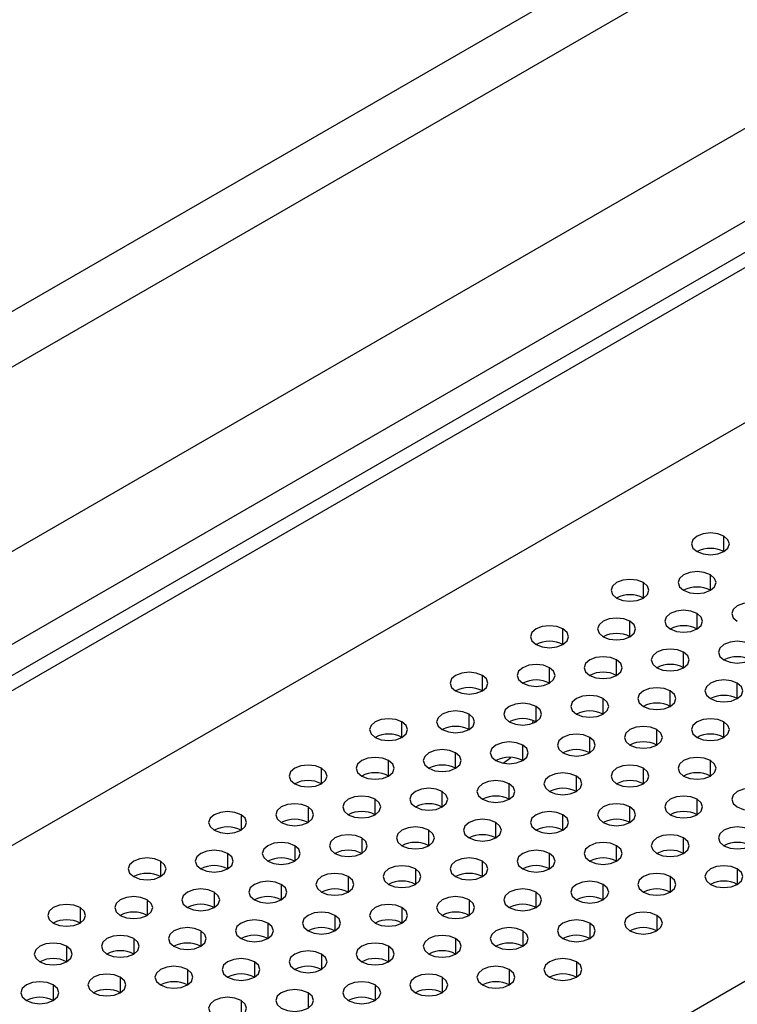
# Model space of a CAD drawing. Header units: millimetres. Extents: x 0 to 1118, y 0 to 864.
# Tile 426 of 438: x 1027.59 to 1031.37, y 716.3 to 721.49. Entities that reach past the tile are written whole.
import ezdxf

# ---------------------------------------------------------------- set-up
doc = ezdxf.new("R2010")
doc.units = ezdxf.units.MM

msp = doc.modelspace()

# ---------------------------------------------------------------- linework, layer by layer
at = {"color": 7, "linetype": 'Continuous', "lineweight": 25}
for p, q in [((1005.8581, 706.1633), (1046.5941, 729.6797)), ((1046.7355, 729.2715), (1005.9996, 705.7551)), ((1011.2889, 708.6452), (1041.0934, 725.851)), ((1041.1641, 725.8102), (1011.3596, 708.6044)), ((1021.3688, 713.5661), (1041.3763, 725.1161)), ((1043.9289, 723.6425), (1013.7001, 706.1918)), ((1006.2642, 707.6633), (1032.5607, 722.8439)), ((1032.6455, 722.599), (1006.349, 707.4183)), ((1030.1408, 717.5687), (1030.1811, 717.5994))]:
    msp.add_line(p, q, dxfattribs=at)
at = {"color": 8, "linetype": 'Continuous', "lineweight": 25}
for p, q in [((1031.3035, 718.6849), (1031.3035, 718.7665)), ((1031.2328, 718.4808), (1031.2328, 718.5624)), ((1030.8793, 718.44), (1030.8793, 718.5216)), ((1031.1621, 718.2767), (1031.1621, 718.3583)), ((1030.455, 718.195), (1030.455, 718.2767)), ((1030.8086, 718.2359), (1030.8086, 718.3175)), ((1031.0914, 718.0726), (1031.0914, 718.1542)), ((1030.3843, 717.9909), (1030.3843, 718.0726)), ((1030.7379, 718.0318), (1030.7379, 718.1134)), ((1030.0308, 717.9501), (1030.0308, 718.0318)), ((1031.3743, 717.9093), (1031.3743, 717.9909)), ((1030.6671, 717.8277), (1030.6671, 717.9093)), ((1031.0207, 717.8685), (1031.0207, 717.9501)), ((1030.3136, 717.7868), (1030.3136, 717.8685)), ((1029.96, 717.746), (1029.96, 717.8277)), ((1029.6065, 717.7052), (1029.6065, 717.7868)), ((1031.3035, 717.7052), (1031.3035, 717.7868)), ((1030.5964, 717.6236), (1030.5964, 717.7052)), ((1030.95, 717.6644), (1030.95, 717.746)), ((1030.2429, 717.5827), (1030.2429, 717.6644)), ((1029.8893, 717.5419), (1029.8893, 717.6236)), ((1029.5358, 717.5011), (1029.5358, 717.5827)), ((1031.2328, 717.5011), (1031.2328, 717.5827)), ((1029.1822, 717.4603), (1029.1822, 717.5419)), ((1030.5257, 717.4195), (1030.5257, 717.5011)), ((1030.8793, 717.4603), (1030.8793, 717.5419)), ((1030.1722, 717.3786), (1030.1722, 717.4603)), ((1029.8186, 717.3378), (1029.8186, 717.4195)), ((1029.1115, 717.3378), (1029.1115, 717.2562)), ((1029.4651, 717.297), (1029.4651, 717.3786)), ((1030.8086, 717.2562), (1030.8086, 717.3378)), ((1031.1621, 717.297), (1031.1621, 717.3786)), ((1028.758, 717.297), (1028.758, 717.2154)), ((1030.455, 717.2154), (1030.455, 717.297)), ((1030.1015, 717.1745), (1030.1015, 717.2562)), ((1029.7479, 717.1337), (1029.7479, 717.2154)), ((1029.0408, 717.1337), (1029.0408, 717.0521)), ((1029.3944, 717.1745), (1029.3944, 717.0929)), ((1030.7379, 717.0521), (1030.7379, 717.1337)), ((1031.0914, 717.0929), (1031.0914, 717.1745)), ((1028.6872, 717.0929), (1028.6872, 717.0113)), ((1030.3843, 717.0113), (1030.3843, 717.0929)), ((1028.3337, 717.0521), (1028.3337, 716.9704)), ((1030.0308, 716.9704), (1030.0308, 717.0521)), ((1029.6772, 717.0113), (1029.6772, 716.9296)), ((1031.3743, 717.0113), (1031.3743, 716.9296)), ((1028.9701, 716.9296), (1028.9701, 716.848)), ((1029.3236, 716.9704), (1029.3236, 716.8888)), ((1030.6671, 716.848), (1030.6671, 716.9296)), ((1031.0207, 716.9704), (1031.0207, 716.8888)), ((1028.6165, 716.8888), (1028.6165, 716.8072)), ((1030.3136, 716.8072), (1030.3136, 716.8888)), ((1028.263, 716.848), (1028.263, 716.7663)), ((1029.96, 716.848), (1029.96, 716.7663)), ((1027.9094, 716.8072), (1027.9094, 716.7255)), ((1029.2529, 716.7663), (1029.2529, 716.6847)), ((1029.6065, 716.8072), (1029.6065, 716.7255)), ((1030.95, 716.7663), (1030.95, 716.6847)), ((1028.8994, 716.7255), (1028.8994, 716.6439)), ((1030.5964, 716.7255), (1030.5964, 716.6439)), ((1028.5458, 716.6847), (1028.5458, 716.603)), ((1030.2429, 716.6847), (1030.2429, 716.603)), ((1028.1923, 716.6439), (1028.1923, 716.5622)), ((1029.8893, 716.6439), (1029.8893, 716.5622)), ((1027.8387, 716.603), (1027.8387, 716.5214)), ((1029.1822, 716.5622), (1029.1822, 716.4806)), ((1029.5358, 716.603), (1029.5358, 716.5214)), ((1028.8287, 716.5214), (1028.8287, 716.4398)), ((1030.5257, 716.5214), (1030.5257, 716.4398)), ((1028.4751, 716.4806), (1028.4751, 716.3989)), ((1030.1722, 716.4806), (1030.1722, 716.3989)), ((1028.1216, 716.4398), (1028.1216, 716.3581)), ((1029.8186, 716.4398), (1029.8186, 716.3581)), ((1027.768, 716.3989), (1027.768, 716.3173)), ((1029.1115, 716.3581), (1029.1115, 716.2765)), ((1029.4651, 716.3989), (1029.4651, 716.3173)), ((1028.758, 716.3173), (1028.758, 716.2357))]:
    msp.add_line(p, q, dxfattribs=at)
at = {"color": 7, "linetype": 'Continuous', "lineweight": 25, "flags": 128}
for points in [[(1031.3035, 718.7665), (1031.2711, 718.779), (1031.2328, 718.7834), (1031.1946, 718.779), (1031.1621, 718.7665), (1031.1404, 718.7478), (1031.1328, 718.7257), (1031.1404, 718.7036), (1031.1621, 718.6849)], [(1031.1621, 718.6849), (1031.1946, 718.6724), (1031.2328, 718.668), (1031.2711, 718.6724), (1031.3035, 718.6849), (1031.3252, 718.7036), (1031.3328, 718.7257), (1031.3252, 718.7478), (1031.3035, 718.7665)], [(1030.8793, 718.5216), (1030.8468, 718.5341), (1030.8086, 718.5385), (1030.7703, 718.5341), (1030.7379, 718.5216), (1030.7162, 718.5029), (1030.7086, 718.4808), (1030.7162, 718.4587), (1030.7379, 718.44)], [(1031.2328, 718.5624), (1031.2004, 718.5749), (1031.1621, 718.5793), (1031.1239, 718.5749), (1031.0914, 718.5624), (1031.0697, 718.5437), (1031.0621, 718.5216), (1031.0697, 718.4995), (1031.0914, 718.4808)], [(1031.0914, 718.4808), (1031.1239, 718.4683), (1031.1621, 718.4639), (1031.2004, 718.4683), (1031.2328, 718.4808), (1031.2545, 718.4995), (1031.2621, 718.5216), (1031.2545, 718.5437), (1031.2328, 718.5624)], [(1030.7379, 718.44), (1030.7703, 718.4275), (1030.8086, 718.4231), (1030.8468, 718.4275), (1030.8793, 718.44), (1030.901, 718.4587), (1030.9086, 718.4808), (1030.901, 718.5029), (1030.8793, 718.5216)], [(1031.1621, 718.3583), (1031.1297, 718.3708), (1031.0914, 718.3752), (1031.0531, 718.3708), (1031.0207, 718.3583), (1030.999, 718.3396), (1030.9914, 718.3175), (1030.999, 718.2954), (1031.0207, 718.2767)], [(1031.5157, 718.3991), (1031.4832, 718.4117), (1031.445, 718.4161), (1031.4067, 718.4117), (1031.3743, 718.3991), (1031.3526, 718.3804), (1031.345, 718.3583), (1031.3526, 718.3362), (1031.3743, 718.3175)], [(1030.8086, 718.3175), (1030.7761, 718.33), (1030.7379, 718.3344), (1030.6996, 718.33), (1030.6671, 718.3175), (1030.6455, 718.2988), (1030.6379, 718.2767), (1030.6455, 718.2546), (1030.6671, 718.2359)], [(1031.0207, 718.2767), (1031.0531, 718.2642), (1031.0914, 718.2598), (1031.1297, 718.2642), (1031.1621, 718.2767), (1031.1838, 718.2954), (1031.1914, 718.3175), (1031.1838, 718.3396), (1031.1621, 718.3583)], [(1030.455, 718.2767), (1030.4226, 718.2892), (1030.3843, 718.2936), (1030.346, 718.2892), (1030.3136, 718.2767), (1030.2919, 718.258), (1030.2843, 718.2359), (1030.2919, 718.2138), (1030.3136, 718.195)], [(1030.3136, 718.195), (1030.346, 718.1825), (1030.3843, 718.1781), (1030.4226, 718.1825), (1030.455, 718.195), (1030.4767, 718.2138), (1030.4843, 718.2359), (1030.4767, 718.258), (1030.455, 718.2767)], [(1030.6671, 718.2359), (1030.6996, 718.2234), (1030.7379, 718.219), (1030.7761, 718.2234), (1030.8086, 718.2359), (1030.8302, 718.2546), (1030.8379, 718.2767), (1030.8302, 718.2988), (1030.8086, 718.3175)], [(1031.0914, 718.1542), (1031.059, 718.1667), (1031.0207, 718.1711), (1030.9824, 718.1667), (1030.95, 718.1542), (1030.9283, 718.1355), (1030.9207, 718.1134), (1030.9283, 718.0913), (1030.95, 718.0726)], [(1031.445, 718.195), (1031.4125, 718.2076), (1031.3743, 718.212), (1031.336, 718.2076), (1031.3035, 718.195), (1031.2819, 718.1763), (1031.2743, 718.1542), (1031.2819, 718.1321), (1031.3035, 718.1134)], [(1031.3035, 718.1134), (1031.336, 718.1009), (1031.3743, 718.0965), (1031.4125, 718.1009), (1031.445, 718.1134), (1031.4666, 718.1321), (1031.4743, 718.1542), (1031.4666, 718.1763), (1031.445, 718.195)], [(1030.7379, 718.1134), (1030.7054, 718.1259), (1030.6671, 718.1303), (1030.6289, 718.1259), (1030.5964, 718.1134), (1030.5748, 718.0947), (1030.5671, 718.0726), (1030.5748, 718.0505), (1030.5964, 718.0318)], [(1030.95, 718.0726), (1030.9824, 718.0601), (1031.0207, 718.0557), (1031.059, 718.0601), (1031.0914, 718.0726), (1031.1131, 718.0913), (1031.1207, 718.1134), (1031.1131, 718.1355), (1031.0914, 718.1542)], [(1030.3843, 718.0726), (1030.3519, 718.0851), (1030.3136, 718.0895), (1030.2753, 718.0851), (1030.2429, 718.0726), (1030.2212, 718.0539), (1030.2136, 718.0318), (1030.2212, 718.0097), (1030.2429, 717.9909)], [(1030.2429, 717.9909), (1030.2753, 717.9784), (1030.3136, 717.974), (1030.3519, 717.9784), (1030.3843, 717.9909), (1030.406, 718.0097), (1030.4136, 718.0318), (1030.406, 718.0539), (1030.3843, 718.0726)], [(1030.5964, 718.0318), (1030.6289, 718.0192), (1030.6671, 718.0149), (1030.7054, 718.0192), (1030.7379, 718.0318), (1030.7595, 718.0505), (1030.7671, 718.0726), (1030.7595, 718.0947), (1030.7379, 718.1134)], [(1030.0308, 718.0318), (1029.9983, 718.0443), (1029.96, 718.0487), (1029.9218, 718.0443), (1029.8893, 718.0318), (1029.8677, 718.013), (1029.86, 717.9909), (1029.8677, 717.9689), (1029.8893, 717.9501)], [(1029.8893, 717.9501), (1029.9218, 717.9376), (1029.96, 717.9332), (1029.9983, 717.9376), (1030.0308, 717.9501), (1030.0524, 717.9689), (1030.06, 717.9909), (1030.0524, 718.013), (1030.0308, 718.0318)], [(1030.2628, 717.9821), (1030.2583, 717.9848), (1030.2438, 717.9914)], [(1031.0207, 717.9501), (1030.9883, 717.9626), (1030.95, 717.967), (1030.9117, 717.9626), (1030.8793, 717.9501), (1030.8576, 717.9314), (1030.85, 717.9093), (1030.8576, 717.8872), (1030.8793, 717.8685)], [(1031.3743, 717.9909), (1031.3418, 718.0035), (1031.3035, 718.0079), (1031.2653, 718.0035), (1031.2328, 717.9909), (1031.2112, 717.9722), (1031.2035, 717.9501), (1031.2112, 717.928), (1031.2328, 717.9093)], [(1031.2328, 717.9093), (1031.2653, 717.8968), (1031.3035, 717.8924), (1031.3418, 717.8968), (1031.3743, 717.9093), (1031.3959, 717.928), (1031.4035, 717.9501), (1031.3959, 717.9722), (1031.3743, 717.9909)], [(1030.6671, 717.9093), (1030.6347, 717.9218), (1030.5964, 717.9262), (1030.5582, 717.9218), (1030.5257, 717.9093), (1030.504, 717.8906), (1030.4964, 717.8685), (1030.504, 717.8464), (1030.5257, 717.8277)], [(1030.5257, 717.8277), (1030.5582, 717.8151), (1030.5964, 717.8108), (1030.6347, 717.8151), (1030.6671, 717.8277), (1030.6888, 717.8464), (1030.6964, 717.8685), (1030.6888, 717.8906), (1030.6671, 717.9093)], [(1030.8793, 717.8685), (1030.9117, 717.856), (1030.95, 717.8516), (1030.9883, 717.856), (1031.0207, 717.8685), (1031.0424, 717.8872), (1031.05, 717.9093), (1031.0424, 717.9314), (1031.0207, 717.9501)], [(1030.3136, 717.8685), (1030.2812, 717.881), (1030.2429, 717.8854), (1030.2046, 717.881), (1030.1722, 717.8685), (1030.1505, 717.8498), (1030.1429, 717.8277), (1030.1505, 717.8056), (1030.1722, 717.7868)], [(1030.1722, 717.7868), (1030.2046, 717.7743), (1030.2429, 717.7699), (1030.2812, 717.7743), (1030.3136, 717.7868), (1030.3353, 717.8056), (1030.3429, 717.8277), (1030.3353, 717.8498), (1030.3136, 717.8685)], [(1029.6065, 717.7868), (1029.574, 717.7994), (1029.5358, 717.8037), (1029.4975, 717.7994), (1029.4651, 717.7868), (1029.4434, 717.7681), (1029.4358, 717.746), (1029.4434, 717.7239), (1029.4651, 717.7052)], [(1029.96, 717.8277), (1029.9276, 717.8402), (1029.8893, 717.8446), (1029.8511, 717.8402), (1029.8186, 717.8277), (1029.7969, 717.8089), (1029.7893, 717.7868), (1029.7969, 717.7647), (1029.8186, 717.746)], [(1029.8186, 717.746), (1029.8511, 717.7335), (1029.8893, 717.7291), (1029.9276, 717.7335), (1029.96, 717.746), (1029.9817, 717.7647), (1029.9893, 717.7868), (1029.9817, 717.8089), (1029.96, 717.8277)], [(1031.3035, 717.7868), (1031.2711, 717.7994), (1031.2328, 717.8037), (1031.1946, 717.7994), (1031.1621, 717.7868), (1031.1404, 717.7681), (1031.1328, 717.746), (1031.1404, 717.7239), (1031.1621, 717.7052)], [(1029.4651, 717.7052), (1029.4975, 717.6927), (1029.5358, 717.6883), (1029.574, 717.6927), (1029.6065, 717.7052), (1029.6282, 717.7239), (1029.6358, 717.746), (1029.6282, 717.7681), (1029.6065, 717.7868)], [(1030.2947, 717.7783), (1030.2966, 717.7845), (1030.2992, 717.7937)], [(1030.95, 717.746), (1030.9175, 717.7585), (1030.8793, 717.7629), (1030.841, 717.7585), (1030.8086, 717.746), (1030.7869, 717.7273), (1030.7793, 717.7052), (1030.7869, 717.6831), (1030.8086, 717.6644)], [(1031.1621, 717.7052), (1031.1946, 717.6927), (1031.2328, 717.6883), (1031.2711, 717.6927), (1031.3035, 717.7052), (1031.3252, 717.7239), (1031.3328, 717.746), (1031.3252, 717.7681), (1031.3035, 717.7868)], [(1030.5964, 717.7052), (1030.564, 717.7177), (1030.5257, 717.7221), (1030.4875, 717.7177), (1030.455, 717.7052), (1030.4333, 717.6865), (1030.4257, 717.6644), (1030.4333, 717.6423), (1030.455, 717.6236)], [(1030.455, 717.6236), (1030.4875, 717.611), (1030.5257, 717.6067), (1030.564, 717.611), (1030.5964, 717.6236), (1030.6181, 717.6423), (1030.6257, 717.6644), (1030.6181, 717.6865), (1030.5964, 717.7052)], [(1030.8086, 717.6644), (1030.841, 717.6519), (1030.8793, 717.6475), (1030.9175, 717.6519), (1030.95, 717.6644), (1030.9717, 717.6831), (1030.9793, 717.7052), (1030.9717, 717.7273), (1030.95, 717.746)], [(1030.2429, 717.6644), (1030.2104, 717.6769), (1030.1722, 717.6813), (1030.1339, 717.6769), (1030.1015, 717.6644), (1030.0798, 717.6457), (1030.0722, 717.6236), (1030.0798, 717.6015), (1030.1015, 717.5827)], [(1030.1015, 717.5827), (1030.1339, 717.5702), (1030.1722, 717.5658), (1030.2104, 717.5702), (1030.2429, 717.5827), (1030.2646, 717.6015), (1030.2722, 717.6236), (1030.2646, 717.6457), (1030.2429, 717.6644)], [(1029.5358, 717.5827), (1029.5033, 717.5953), (1029.4651, 717.5996), (1029.4268, 717.5953), (1029.3944, 717.5827), (1029.3727, 717.564), (1029.3651, 717.5419), (1029.3727, 717.5198), (1029.3944, 717.5011)], [(1029.8893, 717.6236), (1029.8569, 717.6361), (1029.8186, 717.6405), (1029.7804, 717.6361), (1029.7479, 717.6236), (1029.7262, 717.6048), (1029.7186, 717.5827), (1029.7262, 717.5606), (1029.7479, 717.5419)], [(1029.7479, 717.5419), (1029.7804, 717.5294), (1029.8186, 717.525), (1029.8569, 717.5294), (1029.8893, 717.5419), (1029.911, 717.5606), (1029.9186, 717.5827), (1029.911, 717.6048), (1029.8893, 717.6236)], [(1031.2328, 717.5827), (1031.2004, 717.5953), (1031.1621, 717.5996), (1031.1239, 717.5953), (1031.0914, 717.5827), (1031.0697, 717.564), (1031.0621, 717.5419), (1031.0697, 717.5198), (1031.0914, 717.5011)], [(1029.1822, 717.5419), (1029.1498, 717.5544), (1029.1115, 717.5588), (1029.0732, 717.5544), (1029.0408, 717.5419), (1029.0191, 717.5232), (1029.0115, 717.5011), (1029.0191, 717.479), (1029.0408, 717.4603)], [(1029.3944, 717.5011), (1029.4268, 717.4886), (1029.4651, 717.4842), (1029.5033, 717.4886), (1029.5358, 717.5011), (1029.5575, 717.5198), (1029.5651, 717.5419), (1029.5575, 717.564), (1029.5358, 717.5827)], [(1030.8793, 717.5419), (1030.8468, 717.5544), (1030.8086, 717.5588), (1030.7703, 717.5544), (1030.7379, 717.5419), (1030.7162, 717.5232), (1030.7086, 717.5011), (1030.7162, 717.479), (1030.7379, 717.4603)], [(1031.0914, 717.5011), (1031.1239, 717.4886), (1031.1621, 717.4842), (1031.2004, 717.4886), (1031.2328, 717.5011), (1031.2545, 717.5198), (1031.2621, 717.5419), (1031.2545, 717.564), (1031.2328, 717.5827)], [(1029.0408, 717.4603), (1029.0732, 717.4478), (1029.1115, 717.4434), (1029.1498, 717.4478), (1029.1822, 717.4603), (1029.2039, 717.479), (1029.2115, 717.5011), (1029.2039, 717.5232), (1029.1822, 717.5419)], [(1030.5257, 717.5011), (1030.4933, 717.5136), (1030.455, 717.518), (1030.4167, 717.5136), (1030.3843, 717.5011), (1030.3626, 717.4824), (1030.355, 717.4603), (1030.3626, 717.4382), (1030.3843, 717.4195)], [(1030.3843, 717.4195), (1030.4167, 717.4069), (1030.455, 717.4025), (1030.4933, 717.4069), (1030.5257, 717.4195), (1030.5474, 717.4382), (1030.555, 717.4603), (1030.5474, 717.4824), (1030.5257, 717.5011)], [(1030.7379, 717.4603), (1030.7703, 717.4478), (1030.8086, 717.4434), (1030.8468, 717.4478), (1030.8793, 717.4603), (1030.901, 717.479), (1030.9086, 717.5011), (1030.901, 717.5232), (1030.8793, 717.5419)], [(1030.1722, 717.4603), (1030.1397, 717.4728), (1030.1015, 717.4772), (1030.0632, 717.4728), (1030.0308, 717.4603), (1030.0091, 717.4415), (1030.0015, 717.4195), (1030.0091, 717.3974), (1030.0308, 717.3786)], [(1030.0308, 717.3786), (1030.0632, 717.3661), (1030.1015, 717.3617), (1030.1397, 717.3661), (1030.1722, 717.3786), (1030.1939, 717.3974), (1030.2015, 717.4195), (1030.1939, 717.4415), (1030.1722, 717.4603)], [(1029.4651, 717.3786), (1029.4326, 717.3912), (1029.3944, 717.3955), (1029.3561, 717.3912), (1029.3236, 717.3786), (1029.302, 717.3599), (1029.2944, 717.3378), (1029.302, 717.3157), (1029.3236, 717.297)], [(1029.8186, 717.4195), (1029.7862, 717.432), (1029.7479, 717.4364), (1029.7096, 717.432), (1029.6772, 717.4195), (1029.6555, 717.4007), (1029.6479, 717.3786), (1029.6555, 717.3565), (1029.6772, 717.3378)], [(1029.6772, 717.3378), (1029.7096, 717.3253), (1029.7479, 717.3209), (1029.7862, 717.3253), (1029.8186, 717.3378), (1029.8403, 717.3565), (1029.8479, 717.3786), (1029.8403, 717.4007), (1029.8186, 717.4195)], [(1031.1621, 717.3786), (1031.1297, 717.3912), (1031.0914, 717.3955), (1031.0531, 717.3912), (1031.0207, 717.3786), (1030.999, 717.3599), (1030.9914, 717.3378), (1030.999, 717.3157), (1031.0207, 717.297)], [(1031.5157, 717.4195), (1031.4832, 717.432), (1031.445, 717.4364), (1031.4067, 717.432), (1031.3743, 717.4195), (1031.3526, 717.4007), (1031.345, 717.3786), (1031.3526, 717.3565), (1031.3743, 717.3378)], [(1031.3743, 717.3378), (1031.4067, 717.3253), (1031.445, 717.3209), (1031.4832, 717.3253), (1031.5157, 717.3378), (1031.5374, 717.3565), (1031.545, 717.3786), (1031.5374, 717.4007), (1031.5157, 717.4195)], [(1029.1115, 717.3378), (1029.0791, 717.3503), (1029.0408, 717.3547), (1029.0025, 717.3503), (1028.9701, 717.3378), (1028.9484, 717.3191), (1028.9408, 717.297), (1028.9484, 717.2749), (1028.9701, 717.2562)], [(1028.9701, 717.2562), (1029.0025, 717.2437), (1029.0408, 717.2393), (1029.0791, 717.2437), (1029.1115, 717.2562), (1029.1332, 717.2749), (1029.1408, 717.297), (1029.1332, 717.3191), (1029.1115, 717.3378)], [(1029.3236, 717.297), (1029.3561, 717.2845), (1029.3944, 717.2801), (1029.4326, 717.2845), (1029.4651, 717.297), (1029.4867, 717.3157), (1029.4944, 717.3378), (1029.4867, 717.3599), (1029.4651, 717.3786)], [(1030.8086, 717.3378), (1030.7761, 717.3503), (1030.7379, 717.3547), (1030.6996, 717.3503), (1030.6671, 717.3378), (1030.6455, 717.3191), (1030.6379, 717.297), (1030.6455, 717.2749), (1030.6671, 717.2562)], [(1030.6671, 717.2562), (1030.6996, 717.2437), (1030.7379, 717.2393), (1030.7761, 717.2437), (1030.8086, 717.2562), (1030.8302, 717.2749), (1030.8379, 717.297), (1030.8302, 717.3191), (1030.8086, 717.3378)], [(1031.0207, 717.297), (1031.0531, 717.2845), (1031.0914, 717.2801), (1031.1297, 717.2845), (1031.1621, 717.297), (1031.1838, 717.3157), (1031.1914, 717.3378), (1031.1838, 717.3599), (1031.1621, 717.3786)], [(1028.758, 717.297), (1028.7255, 717.3095), (1028.6872, 717.3139), (1028.649, 717.3095), (1028.6165, 717.297), (1028.5949, 717.2783), (1028.5872, 717.2562), (1028.5949, 717.2341), (1028.6165, 717.2154)], [(1028.6165, 717.2154), (1028.649, 717.2028), (1028.6872, 717.1984), (1028.7255, 717.2028), (1028.758, 717.2154), (1028.7796, 717.2341), (1028.7872, 717.2562), (1028.7796, 717.2783), (1028.758, 717.297)], [(1030.455, 717.297), (1030.4226, 717.3095), (1030.3843, 717.3139), (1030.346, 717.3095), (1030.3136, 717.297), (1030.2919, 717.2783), (1030.2843, 717.2562), (1030.2919, 717.2341), (1030.3136, 717.2154)], [(1030.3136, 717.2154), (1030.346, 717.2028), (1030.3843, 717.1984), (1030.4226, 717.2028), (1030.455, 717.2154), (1030.4767, 717.2341), (1030.4843, 717.2562), (1030.4767, 717.2783), (1030.455, 717.297)], [(1029.7479, 717.2154), (1029.7155, 717.2279), (1029.6772, 717.2323), (1029.6389, 717.2279), (1029.6065, 717.2154), (1029.5848, 717.1966), (1029.5772, 717.1745), (1029.5848, 717.1524), (1029.6065, 717.1337)], [(1030.1015, 717.2562), (1030.069, 717.2687), (1030.0308, 717.2731), (1029.9925, 717.2687), (1029.96, 717.2562), (1029.9384, 717.2374), (1029.9308, 717.2154), (1029.9384, 717.1933), (1029.96, 717.1745)], [(1029.96, 717.1745), (1029.9925, 717.162), (1030.0308, 717.1576), (1030.069, 717.162), (1030.1015, 717.1745), (1030.1231, 717.1933), (1030.1308, 717.2154), (1030.1231, 717.2374), (1030.1015, 717.2562)], [(1031.445, 717.2154), (1031.4125, 717.2279), (1031.3743, 717.2323), (1031.336, 717.2279), (1031.3035, 717.2154), (1031.2819, 717.1966), (1031.2743, 717.1745), (1031.2819, 717.1524), (1031.3035, 717.1337)], [(1029.3944, 717.1745), (1029.3619, 717.187), (1029.3236, 717.1914), (1029.2854, 717.187), (1029.2529, 717.1745), (1029.2313, 717.1558), (1029.2236, 717.1337), (1029.2313, 717.1116), (1029.2529, 717.0929)], [(1029.6065, 717.1337), (1029.6389, 717.1212), (1029.6772, 717.1168), (1029.7155, 717.1212), (1029.7479, 717.1337), (1029.7696, 717.1524), (1029.7772, 717.1745), (1029.7696, 717.1966), (1029.7479, 717.2154)], [(1031.0914, 717.1745), (1031.059, 717.187), (1031.0207, 717.1914), (1030.9824, 717.187), (1030.95, 717.1745), (1030.9283, 717.1558), (1030.9207, 717.1337), (1030.9283, 717.1116), (1030.95, 717.0929)], [(1031.3035, 717.1337), (1031.336, 717.1212), (1031.3743, 717.1168), (1031.4125, 717.1212), (1031.445, 717.1337), (1031.4666, 717.1524), (1031.4743, 717.1745), (1031.4666, 717.1966), (1031.445, 717.2154)], [(1029.0408, 717.1337), (1029.0084, 717.1462), (1028.9701, 717.1506), (1028.9318, 717.1462), (1028.8994, 717.1337), (1028.8777, 717.115), (1028.8701, 717.0929), (1028.8777, 717.0708), (1028.8994, 717.0521)], [(1028.8994, 717.0521), (1028.9318, 717.0396), (1028.9701, 717.0352), (1029.0084, 717.0396), (1029.0408, 717.0521), (1029.0625, 717.0708), (1029.0701, 717.0929), (1029.0625, 717.115), (1029.0408, 717.1337)], [(1029.2529, 717.0929), (1029.2854, 717.0804), (1029.3236, 717.076), (1029.3619, 717.0804), (1029.3944, 717.0929), (1029.416, 717.1116), (1029.4236, 717.1337), (1029.416, 717.1558), (1029.3944, 717.1745)], [(1030.7379, 717.1337), (1030.7054, 717.1462), (1030.6671, 717.1506), (1030.6289, 717.1462), (1030.5964, 717.1337), (1030.5748, 717.115), (1030.5671, 717.0929), (1030.5748, 717.0708), (1030.5964, 717.0521)], [(1030.5964, 717.0521), (1030.6289, 717.0396), (1030.6671, 717.0352), (1030.7054, 717.0396), (1030.7379, 717.0521), (1030.7595, 717.0708), (1030.7671, 717.0929), (1030.7595, 717.115), (1030.7379, 717.1337)], [(1030.95, 717.0929), (1030.9824, 717.0804), (1031.0207, 717.076), (1031.059, 717.0804), (1031.0914, 717.0929), (1031.1131, 717.1116), (1031.1207, 717.1337), (1031.1131, 717.1558), (1031.0914, 717.1745)], [(1028.6872, 717.0929), (1028.6548, 717.1054), (1028.6165, 717.1098), (1028.5783, 717.1054), (1028.5458, 717.0929), (1028.5242, 717.0742), (1028.5165, 717.0521), (1028.5242, 717.03), (1028.5458, 717.0113)], [(1028.5458, 717.0113), (1028.5783, 716.9987), (1028.6165, 716.9943), (1028.6548, 716.9987), (1028.6872, 717.0113), (1028.7089, 717.03), (1028.7165, 717.0521), (1028.7089, 717.0742), (1028.6872, 717.0929)], [(1030.3843, 717.0929), (1030.3519, 717.1054), (1030.3136, 717.1098), (1030.2753, 717.1054), (1030.2429, 717.0929), (1030.2212, 717.0742), (1030.2136, 717.0521), (1030.2212, 717.03), (1030.2429, 717.0113)], [(1030.2429, 717.0113), (1030.2753, 716.9987), (1030.3136, 716.9943), (1030.3519, 716.9987), (1030.3843, 717.0113), (1030.406, 717.03), (1030.4136, 717.0521), (1030.406, 717.0742), (1030.3843, 717.0929)], [(1028.3337, 717.0521), (1028.3013, 717.0646), (1028.263, 717.069), (1028.2247, 717.0646), (1028.1923, 717.0521), (1028.1706, 717.0333), (1028.163, 717.0113), (1028.1706, 716.9892), (1028.1923, 716.9704)], [(1028.1923, 716.9704), (1028.2247, 716.9579), (1028.263, 716.9535), (1028.3013, 716.9579), (1028.3337, 716.9704), (1028.3554, 716.9892), (1028.363, 717.0113), (1028.3554, 717.0333), (1028.3337, 717.0521)], [(1029.6772, 717.0113), (1029.6448, 717.0238), (1029.6065, 717.0282), (1029.5682, 717.0238), (1029.5358, 717.0113), (1029.5141, 716.9925), (1029.5065, 716.9704), (1029.5141, 716.9483), (1029.5358, 716.9296)], [(1030.0308, 717.0521), (1029.9983, 717.0646), (1029.96, 717.069), (1029.9218, 717.0646), (1029.8893, 717.0521), (1029.8677, 717.0333), (1029.86, 717.0113), (1029.8677, 716.9892), (1029.8893, 716.9704)], [(1029.8893, 716.9704), (1029.9218, 716.9579), (1029.96, 716.9535), (1029.9983, 716.9579), (1030.0308, 716.9704), (1030.0524, 716.9892), (1030.06, 717.0113), (1030.0524, 717.0333), (1030.0308, 717.0521)], [(1031.3743, 717.0113), (1031.3418, 717.0238), (1031.3035, 717.0282), (1031.2653, 717.0238), (1031.2328, 717.0113), (1031.2112, 716.9925), (1031.2035, 716.9704), (1031.2112, 716.9483), (1031.2328, 716.9296)], [(1029.3236, 716.9704), (1029.2912, 716.9829), (1029.2529, 716.9873), (1029.2147, 716.9829), (1029.1822, 716.9704), (1029.1605, 716.9517), (1029.1529, 716.9296), (1029.1605, 716.9075), (1029.1822, 716.8888)], [(1029.5358, 716.9296), (1029.5682, 716.9171), (1029.6065, 716.9127), (1029.6448, 716.9171), (1029.6772, 716.9296), (1029.6989, 716.9483), (1029.7065, 716.9704), (1029.6989, 716.9925), (1029.6772, 717.0113)], [(1031.0207, 716.9704), (1030.9883, 716.9829), (1030.95, 716.9873), (1030.9117, 716.9829), (1030.8793, 716.9704), (1030.8576, 716.9517), (1030.85, 716.9296), (1030.8576, 716.9075), (1030.8793, 716.8888)], [(1031.2328, 716.9296), (1031.2653, 716.9171), (1031.3035, 716.9127), (1031.3418, 716.9171), (1031.3743, 716.9296), (1031.3959, 716.9483), (1031.4035, 716.9704), (1031.3959, 716.9925), (1031.3743, 717.0113)], [(1028.9701, 716.9296), (1028.9376, 716.9421), (1028.8994, 716.9465), (1028.8611, 716.9421), (1028.8287, 716.9296), (1028.807, 716.9109), (1028.7994, 716.8888), (1028.807, 716.8667), (1028.8287, 716.848)], [(1028.8287, 716.848), (1028.8611, 716.8355), (1028.8994, 716.8311), (1028.9376, 716.8355), (1028.9701, 716.848), (1028.9918, 716.8667), (1028.9994, 716.8888), (1028.9918, 716.9109), (1028.9701, 716.9296)], [(1029.1822, 716.8888), (1029.2147, 716.8763), (1029.2529, 716.8719), (1029.2912, 716.8763), (1029.3236, 716.8888), (1029.3453, 716.9075), (1029.3529, 716.9296), (1029.3453, 716.9517), (1029.3236, 716.9704)], [(1030.6671, 716.9296), (1030.6347, 716.9421), (1030.5964, 716.9465), (1030.5582, 716.9421), (1030.5257, 716.9296), (1030.504, 716.9109), (1030.4964, 716.8888), (1030.504, 716.8667), (1030.5257, 716.848)], [(1030.5257, 716.848), (1030.5582, 716.8355), (1030.5964, 716.8311), (1030.6347, 716.8355), (1030.6671, 716.848), (1030.6888, 716.8667), (1030.6964, 716.8888), (1030.6888, 716.9109), (1030.6671, 716.9296)], [(1030.8793, 716.8888), (1030.9117, 716.8763), (1030.95, 716.8719), (1030.9883, 716.8763), (1031.0207, 716.8888), (1031.0424, 716.9075), (1031.05, 716.9296), (1031.0424, 716.9517), (1031.0207, 716.9704)], [(1028.6165, 716.8888), (1028.5841, 716.9013), (1028.5458, 716.9057), (1028.5076, 716.9013), (1028.4751, 716.8888), (1028.4534, 716.8701), (1028.4458, 716.848), (1028.4534, 716.8259), (1028.4751, 716.8072)], [(1028.4751, 716.8072), (1028.5076, 716.7946), (1028.5458, 716.7902), (1028.5841, 716.7946), (1028.6165, 716.8072), (1028.6382, 716.8259), (1028.6458, 716.848), (1028.6382, 716.8701), (1028.6165, 716.8888)], [(1030.3136, 716.8888), (1030.2812, 716.9013), (1030.2429, 716.9057), (1030.2046, 716.9013), (1030.1722, 716.8888), (1030.1505, 716.8701), (1030.1429, 716.848), (1030.1505, 716.8259), (1030.1722, 716.8072)], [(1030.1722, 716.8072), (1030.2046, 716.7946), (1030.2429, 716.7902), (1030.2812, 716.7946), (1030.3136, 716.8072), (1030.3353, 716.8259), (1030.3429, 716.848), (1030.3353, 716.8701), (1030.3136, 716.8888)], [(1027.9094, 716.8072), (1027.877, 716.8197), (1027.8387, 716.8241), (1027.8005, 716.8197), (1027.768, 716.8072), (1027.7463, 716.7884), (1027.7387, 716.7663), (1027.7463, 716.7442), (1027.768, 716.7255)], [(1028.263, 716.848), (1028.2305, 716.8605), (1028.1923, 716.8649), (1028.154, 716.8605), (1028.1216, 716.848), (1028.0999, 716.8292), (1028.0923, 716.8072), (1028.0999, 716.7851), (1028.1216, 716.7663)], [(1028.1216, 716.7663), (1028.154, 716.7538), (1028.1923, 716.7494), (1028.2305, 716.7538), (1028.263, 716.7663), (1028.2847, 716.7851), (1028.2923, 716.8072), (1028.2847, 716.8292), (1028.263, 716.848)], [(1029.6065, 716.8072), (1029.574, 716.8197), (1029.5358, 716.8241), (1029.4975, 716.8197), (1029.4651, 716.8072), (1029.4434, 716.7884), (1029.4358, 716.7663), (1029.4434, 716.7442), (1029.4651, 716.7255)], [(1029.96, 716.848), (1029.9276, 716.8605), (1029.8893, 716.8649), (1029.8511, 716.8605), (1029.8186, 716.848), (1029.7969, 716.8292), (1029.7893, 716.8072), (1029.7969, 716.7851), (1029.8186, 716.7663)], [(1029.8186, 716.7663), (1029.8511, 716.7538), (1029.8893, 716.7494), (1029.9276, 716.7538), (1029.96, 716.7663), (1029.9817, 716.7851), (1029.9893, 716.8072), (1029.9817, 716.8292), (1029.96, 716.848)], [(1027.768, 716.7255), (1027.8005, 716.713), (1027.8387, 716.7086), (1027.877, 716.713), (1027.9094, 716.7255), (1027.9311, 716.7442), (1027.9387, 716.7663), (1027.9311, 716.7884), (1027.9094, 716.8072)], [(1029.2529, 716.7663), (1029.2205, 716.7788), (1029.1822, 716.7832), (1029.144, 716.7788), (1029.1115, 716.7663), (1029.0898, 716.7476), (1029.0822, 716.7255), (1029.0898, 716.7034), (1029.1115, 716.6847)], [(1029.1115, 716.6847), (1029.144, 716.6722), (1029.1822, 716.6678), (1029.2205, 716.6722), (1029.2529, 716.6847), (1029.2746, 716.7034), (1029.2822, 716.7255), (1029.2746, 716.7476), (1029.2529, 716.7663)], [(1029.4651, 716.7255), (1029.4975, 716.713), (1029.5358, 716.7086), (1029.574, 716.713), (1029.6065, 716.7255), (1029.6282, 716.7442), (1029.6358, 716.7663), (1029.6282, 716.7884), (1029.6065, 716.8072)], [(1030.95, 716.7663), (1030.9175, 716.7788), (1030.8793, 716.7832), (1030.841, 716.7788), (1030.8086, 716.7663), (1030.7869, 716.7476), (1030.7793, 716.7255), (1030.7869, 716.7034), (1030.8086, 716.6847)], [(1030.8086, 716.6847), (1030.841, 716.6722), (1030.8793, 716.6678), (1030.9175, 716.6722), (1030.95, 716.6847), (1030.9717, 716.7034), (1030.9793, 716.7255), (1030.9717, 716.7476), (1030.95, 716.7663)], [(1028.8994, 716.7255), (1028.8669, 716.738), (1028.8287, 716.7424), (1028.7904, 716.738), (1028.758, 716.7255), (1028.7363, 716.7068), (1028.7287, 716.6847), (1028.7363, 716.6626), (1028.758, 716.6439)], [(1028.758, 716.6439), (1028.7904, 716.6314), (1028.8287, 716.627), (1028.8669, 716.6314), (1028.8994, 716.6439), (1028.9211, 716.6626), (1028.9287, 716.6847), (1028.9211, 716.7068), (1028.8994, 716.7255)], [(1030.5964, 716.7255), (1030.564, 716.738), (1030.5257, 716.7424), (1030.4875, 716.738), (1030.455, 716.7255), (1030.4333, 716.7068), (1030.4257, 716.6847), (1030.4333, 716.6626), (1030.455, 716.6439)], [(1030.455, 716.6439), (1030.4875, 716.6314), (1030.5257, 716.627), (1030.564, 716.6314), (1030.5964, 716.6439), (1030.6181, 716.6626), (1030.6257, 716.6847), (1030.6181, 716.7068), (1030.5964, 716.7255)], [(1028.1923, 716.6439), (1028.1598, 716.6564), (1028.1216, 716.6608), (1028.0833, 716.6564), (1028.0509, 716.6439), (1028.0292, 716.6251), (1028.0216, 716.603), (1028.0292, 716.581), (1028.0509, 716.5622)], [(1028.5458, 716.6847), (1028.5134, 716.6972), (1028.4751, 716.7016), (1028.4368, 716.6972), (1028.4044, 716.6847), (1028.3827, 716.666), (1028.3751, 716.6439), (1028.3827, 716.6218), (1028.4044, 716.603)], [(1028.4044, 716.603), (1028.4368, 716.5905), (1028.4751, 716.5861), (1028.5134, 716.5905), (1028.5458, 716.603), (1028.5675, 716.6218), (1028.5751, 716.6439), (1028.5675, 716.666), (1028.5458, 716.6847)], [(1029.8893, 716.6439), (1029.8569, 716.6564), (1029.8186, 716.6608), (1029.7804, 716.6564), (1029.7479, 716.6439), (1029.7262, 716.6251), (1029.7186, 716.603), (1029.7262, 716.581), (1029.7479, 716.5622)], [(1030.2429, 716.6847), (1030.2104, 716.6972), (1030.1722, 716.7016), (1030.1339, 716.6972), (1030.1015, 716.6847), (1030.0798, 716.666), (1030.0722, 716.6439), (1030.0798, 716.6218), (1030.1015, 716.603)], [(1030.1015, 716.603), (1030.1339, 716.5905), (1030.1722, 716.5861), (1030.2104, 716.5905), (1030.2429, 716.603), (1030.2646, 716.6218), (1030.2722, 716.6439), (1030.2646, 716.666), (1030.2429, 716.6847)], [(1027.8387, 716.603), (1027.8063, 716.6156), (1027.768, 716.62), (1027.7297, 716.6156), (1027.6973, 716.603), (1027.6756, 716.5843), (1027.668, 716.5622), (1027.6756, 716.5401), (1027.6973, 716.5214)], [(1028.0509, 716.5622), (1028.0833, 716.5497), (1028.1216, 716.5453), (1028.1598, 716.5497), (1028.1923, 716.5622), (1028.214, 716.581), (1028.2216, 716.603), (1028.214, 716.6251), (1028.1923, 716.6439)], [(1029.5358, 716.603), (1029.5033, 716.6156), (1029.4651, 716.62), (1029.4268, 716.6156), (1029.3944, 716.603), (1029.3727, 716.5843), (1029.3651, 716.5622), (1029.3727, 716.5401), (1029.3944, 716.5214)], [(1029.7479, 716.5622), (1029.7804, 716.5497), (1029.8186, 716.5453), (1029.8569, 716.5497), (1029.8893, 716.5622), (1029.911, 716.581), (1029.9186, 716.603), (1029.911, 716.6251), (1029.8893, 716.6439)], [(1027.6973, 716.5214), (1027.7297, 716.5089), (1027.768, 716.5045), (1027.8063, 716.5089), (1027.8387, 716.5214), (1027.8604, 716.5401), (1027.868, 716.5622), (1027.8604, 716.5843), (1027.8387, 716.603)], [(1029.1822, 716.5622), (1029.1498, 716.5747), (1029.1115, 716.5791), (1029.0732, 716.5747), (1029.0408, 716.5622), (1029.0191, 716.5435), (1029.0115, 716.5214), (1029.0191, 716.4993), (1029.0408, 716.4806)], [(1029.0408, 716.4806), (1029.0732, 716.4681), (1029.1115, 716.4637), (1029.1498, 716.4681), (1029.1822, 716.4806), (1029.2039, 716.4993), (1029.2115, 716.5214), (1029.2039, 716.5435), (1029.1822, 716.5622)], [(1029.3944, 716.5214), (1029.4268, 716.5089), (1029.4651, 716.5045), (1029.5033, 716.5089), (1029.5358, 716.5214), (1029.5575, 716.5401), (1029.5651, 716.5622), (1029.5575, 716.5843), (1029.5358, 716.603)], [(1028.8287, 716.5214), (1028.7962, 716.5339), (1028.758, 716.5383), (1028.7197, 716.5339), (1028.6872, 716.5214), (1028.6656, 716.5027), (1028.658, 716.4806), (1028.6656, 716.4585), (1028.6872, 716.4398)], [(1028.6872, 716.4398), (1028.7197, 716.4273), (1028.758, 716.4229), (1028.7962, 716.4273), (1028.8287, 716.4398), (1028.8503, 716.4585), (1028.858, 716.4806), (1028.8503, 716.5027), (1028.8287, 716.5214)], [(1030.5257, 716.5214), (1030.4933, 716.5339), (1030.455, 716.5383), (1030.4167, 716.5339), (1030.3843, 716.5214), (1030.3626, 716.5027), (1030.355, 716.4806), (1030.3626, 716.4585), (1030.3843, 716.4398)], [(1030.3843, 716.4398), (1030.4167, 716.4273), (1030.455, 716.4229), (1030.4933, 716.4273), (1030.5257, 716.4398), (1030.5474, 716.4585), (1030.555, 716.4806), (1030.5474, 716.5027), (1030.5257, 716.5214)], [(1028.1216, 716.4398), (1028.0891, 716.4523), (1028.0509, 716.4567), (1028.0126, 716.4523), (1027.9801, 716.4398), (1027.9585, 716.421), (1027.9509, 716.3989), (1027.9585, 716.3769), (1027.9801, 716.3581)], [(1028.4751, 716.4806), (1028.4427, 716.4931), (1028.4044, 716.4975), (1028.3661, 716.4931), (1028.3337, 716.4806), (1028.312, 716.4619), (1028.3044, 716.4398), (1028.312, 716.4177), (1028.3337, 716.3989)], [(1028.3337, 716.3989), (1028.3661, 716.3864), (1028.4044, 716.382), (1028.4427, 716.3864), (1028.4751, 716.3989), (1028.4968, 716.4177), (1028.5044, 716.4398), (1028.4968, 716.4619), (1028.4751, 716.4806)], [(1029.8186, 716.4398), (1029.7862, 716.4523), (1029.7479, 716.4567), (1029.7096, 716.4523), (1029.6772, 716.4398), (1029.6555, 716.421), (1029.6479, 716.3989), (1029.6555, 716.3769), (1029.6772, 716.3581)], [(1030.1722, 716.4806), (1030.1397, 716.4931), (1030.1015, 716.4975), (1030.0632, 716.4931), (1030.0308, 716.4806), (1030.0091, 716.4619), (1030.0015, 716.4398), (1030.0091, 716.4177), (1030.0308, 716.3989)], [(1030.0308, 716.3989), (1030.0632, 716.3864), (1030.1015, 716.382), (1030.1397, 716.3864), (1030.1722, 716.3989), (1030.1939, 716.4177), (1030.2015, 716.4398), (1030.1939, 716.4619), (1030.1722, 716.4806)], [(1027.768, 716.3989), (1027.7356, 716.4115), (1027.6973, 716.4159), (1027.659, 716.4115), (1027.6266, 716.3989), (1027.6049, 716.3802), (1027.5973, 716.3581), (1027.6049, 716.336), (1027.6266, 716.3173)], [(1027.9801, 716.3581), (1028.0126, 716.3456), (1028.0509, 716.3412), (1028.0891, 716.3456), (1028.1216, 716.3581), (1028.1432, 716.3769), (1028.1509, 716.3989), (1028.1432, 716.421), (1028.1216, 716.4398)], [(1029.4651, 716.3989), (1029.4326, 716.4115), (1029.3944, 716.4159), (1029.3561, 716.4115), (1029.3236, 716.3989), (1029.302, 716.3802), (1029.2944, 716.3581), (1029.302, 716.336), (1029.3236, 716.3173)], [(1029.6772, 716.3581), (1029.7096, 716.3456), (1029.7479, 716.3412), (1029.7862, 716.3456), (1029.8186, 716.3581), (1029.8403, 716.3769), (1029.8479, 716.3989), (1029.8403, 716.421), (1029.8186, 716.4398)], [(1027.6266, 716.3173), (1027.659, 716.3048), (1027.6973, 716.3004), (1027.7356, 716.3048), (1027.768, 716.3173), (1027.7897, 716.336), (1027.7973, 716.3581), (1027.7897, 716.3802), (1027.768, 716.3989)], [(1029.1115, 716.3581), (1029.0791, 716.3706), (1029.0408, 716.375), (1029.0025, 716.3706), (1028.9701, 716.3581), (1028.9484, 716.3394), (1028.9408, 716.3173), (1028.9484, 716.2952), (1028.9701, 716.2765)], [(1028.9701, 716.2765), (1029.0025, 716.264), (1029.0408, 716.2596), (1029.0791, 716.264), (1029.1115, 716.2765), (1029.1332, 716.2952), (1029.1408, 716.3173), (1029.1332, 716.3394), (1029.1115, 716.3581)], [(1029.3236, 716.3173), (1029.3561, 716.3048), (1029.3944, 716.3004), (1029.4326, 716.3048), (1029.4651, 716.3173), (1029.4867, 716.336), (1029.4944, 716.3581), (1029.4867, 716.3802), (1029.4651, 716.3989)], [(1028.758, 716.3173), (1028.7255, 716.3298), (1028.6872, 716.3342), (1028.649, 716.3298), (1028.6165, 716.3173), (1028.5949, 716.2986), (1028.5872, 716.2765), (1028.5949, 716.2544), (1028.6165, 716.2357)], [(1028.6165, 716.2357), (1028.649, 716.2232), (1028.6872, 716.2188), (1028.7255, 716.2232), (1028.758, 716.2357), (1028.7796, 716.2544), (1028.7872, 716.2765), (1028.7796, 716.2986), (1028.758, 716.3173)]]:
    msp.add_lwpolyline(points, dxfattribs=at)
at = {"color": 7, "linetype": 'Continuous', "lineweight": 25}
for centre, radius, start, end in [((1031.2328, 718.5484), 0.1537, 62.61, 117.3846), ((1031.1621, 718.3443), 0.1537, 62.61, 117.3846), ((1030.8086, 718.3035), 0.1537, 62.61, 117.3846), ((1031.0914, 718.1402), 0.1537, 62.61, 117.3846), ((1030.7379, 718.0994), 0.1537, 62.61, 117.3846), ((1030.3843, 718.0586), 0.1537, 62.61, 117.3846), ((1031.3743, 717.9769), 0.1537, 62.61, 117.3846), ((1031.0207, 717.9361), 0.1537, 62.61, 117.3846), ((1030.6671, 717.8953), 0.1537, 62.61, 117.3846), ((1029.96, 717.8136), 0.1537, 62.61, 117.3846), ((1030.3135, 717.8542), 0.154, 62.6369, 116.9419), ((1031.3035, 717.7728), 0.1537, 62.61, 117.3846), ((1030.95, 717.732), 0.1537, 62.61, 117.3846), ((1030.2429, 717.6504), 0.1537, 62.61, 117.3846), ((1030.5964, 717.6912), 0.1537, 62.61, 117.3846), ((1029.8893, 717.6095), 0.1537, 62.61, 117.3846), ((1029.5358, 717.5687), 0.1537, 62.61, 117.3846), ((1031.2328, 717.5687), 0.1537, 62.61, 117.3846), ((1030.8793, 717.5279), 0.1537, 62.61, 117.3846), ((1030.1722, 717.4463), 0.1537, 62.61, 117.3846), ((1030.5257, 717.4871), 0.1537, 62.61, 117.3846), ((1029.8186, 717.4054), 0.1537, 62.61, 117.3846), ((1029.4651, 717.3646), 0.1537, 62.61, 117.3846), ((1031.1621, 717.3646), 0.1537, 62.61, 117.3846), ((1029.1115, 717.3238), 0.1537, 62.61, 117.3846), ((1030.8086, 717.3238), 0.1537, 62.61, 117.3846), ((1030.1015, 717.2421), 0.1537, 62.61, 117.3846), ((1030.455, 717.283), 0.1537, 62.61, 117.3846), ((1029.7479, 717.2013), 0.1537, 62.61, 117.3846), ((1029.3944, 717.1605), 0.1537, 62.61, 117.3846), ((1031.0914, 717.1605), 0.1537, 62.61, 117.3846), ((1028.6872, 717.0789), 0.1537, 62.61, 117.3846), ((1029.0408, 717.1197), 0.1537, 62.61, 117.3846), ((1030.3843, 717.0789), 0.1537, 62.61, 117.3846), ((1030.7379, 717.1197), 0.1537, 62.61, 117.3846), ((1030.0308, 717.038), 0.1537, 62.61, 117.3846), ((1029.6772, 716.9972), 0.1537, 62.61, 117.3846), ((1031.3743, 716.9972), 0.1537, 62.61, 117.3846), ((1029.3236, 716.9564), 0.1537, 62.61, 117.3846), ((1031.0207, 716.9564), 0.1537, 62.61, 117.3846), ((1028.6165, 716.8748), 0.1537, 62.61, 117.3846), ((1028.9701, 716.9156), 0.1537, 62.61, 117.3846), ((1030.3136, 716.8748), 0.1537, 62.61, 117.3846), ((1030.6671, 716.9156), 0.1537, 62.61, 117.3846), ((1028.263, 716.8339), 0.1537, 62.61, 117.3846), ((1029.96, 716.8339), 0.1537, 62.61, 117.3846), ((1029.6065, 716.7931), 0.1537, 62.61, 117.3846), ((1031.3035, 716.7931), 0.1537, 62.61, 117.3846), ((1029.2529, 716.7523), 0.1537, 62.61, 117.3846), ((1030.95, 716.7523), 0.1537, 62.61, 117.3846), ((1028.5458, 716.6707), 0.1537, 62.61, 117.3846), ((1028.8994, 716.7115), 0.1537, 62.61, 117.3846), ((1030.2429, 716.6707), 0.1537, 62.61, 117.3846), ((1030.5964, 716.7115), 0.1537, 62.61, 117.3846), ((1028.1923, 716.6298), 0.1537, 62.61, 117.3846), ((1029.8893, 716.6298), 0.1537, 62.61, 117.3846), ((1027.8387, 716.589), 0.1537, 62.61, 117.3846), ((1029.5358, 716.589), 0.1537, 62.61, 117.3846), ((1028.8287, 716.5074), 0.1537, 62.61, 117.3846), ((1029.1822, 716.5482), 0.1537, 62.61, 117.3846), ((1030.5257, 716.5074), 0.1537, 62.61, 117.3846), ((1030.8793, 716.5482), 0.1537, 62.61, 117.3846), ((1028.4751, 716.4666), 0.1537, 62.61, 117.3846), ((1030.1722, 716.4666), 0.1537, 62.61, 117.3846), ((1028.1216, 716.4257), 0.1537, 62.61, 117.3846), ((1029.8186, 716.4257), 0.1537, 62.61, 117.3846), ((1027.768, 716.3849), 0.1537, 62.61, 117.3846), ((1029.4651, 716.3849), 0.1537, 62.61, 117.3846), ((1028.758, 716.3033), 0.1537, 62.61, 117.3846), ((1029.1115, 716.3441), 0.1537, 62.61, 117.3846), ((1030.455, 716.3033), 0.1537, 62.61, 117.3846), ((1028.4044, 716.2625), 0.1537, 62.61, 117.3846), ((1030.1015, 716.2625), 0.1537, 62.61, 117.3846), ((1028.0509, 716.2216), 0.1537, 62.61, 117.3846), ((1029.7479, 716.2216), 0.1537, 62.61, 117.3846), ((1027.6973, 716.1808), 0.1537, 62.61, 117.3846), ((1029.3944, 716.1808), 0.1537, 62.61, 117.3846)]:
    msp.add_arc(centre, radius, start, end, dxfattribs=at)

doc.saveas('drawing.dxf')
